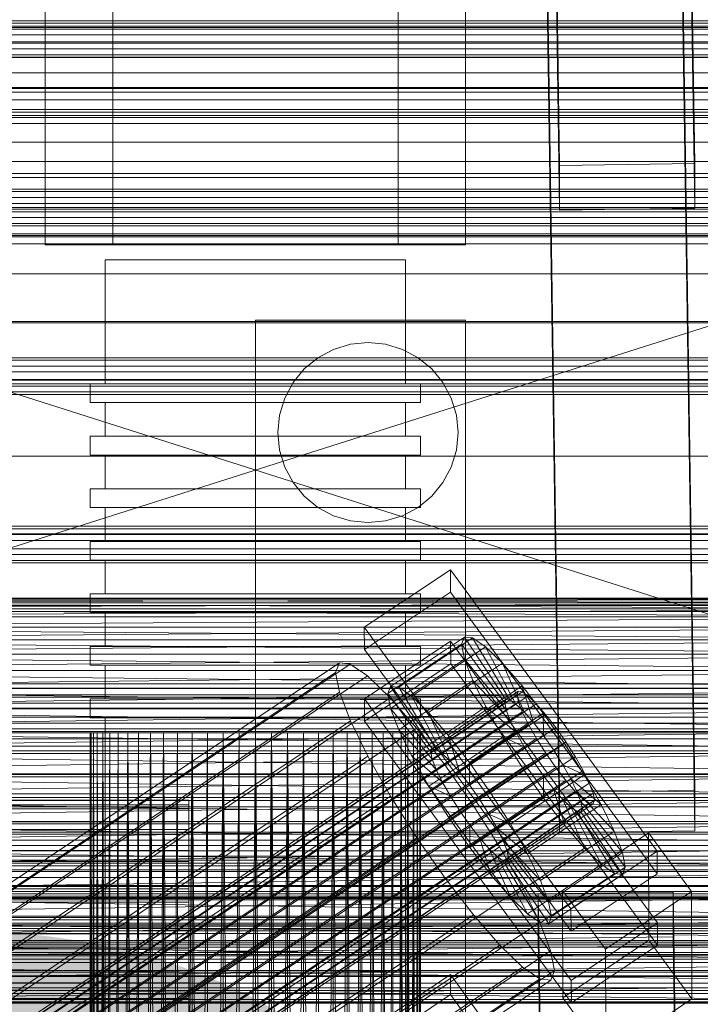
# Model space of a CAD drawing. Header units: millimetres. Extents: x -4738 to 65662, y -68080 to 6847.
# Tile 297 of 656: x 289 to 379, y -33856 to -33725. Entities that reach past the tile are written whole.
import ezdxf

# ---------------------------------------------------------------- set-up
doc = ezdxf.new("R2010")
doc.units = ezdxf.units.MM
for name, color, linetype, lineweight in [('COTAS_O', 1, 'Continuous', 0), ('COTAS_P', 1, 'Continuous', 0), ('frontal_briquetadora', 7, 'Continuous', 0), ('frontal_C01', 7, 'Continuous', 0), ('frontal_C02', 7, 'Continuous', 0), ('frontal_C03', 7, 'Continuous', 0), ('frontal_mezcladora', 7, 'Continuous', 0), ('frontal_secador', 7, 'Continuous', 0)]:
    doc.layers.add(name, color=color, linetype=linetype, lineweight=lineweight)
doc.dimstyles.new('R19_100', dxfattribs={"dimtxt": 250, "dimasz": 150, "dimexe": 150, "dimexo": 80, "dimgap": 100, "dimtad": 1, "dimtih": 1, "dimtoh": 1, "dimdsep": 46, "dimcen": 0.09, "dimadec": 0, "dimazin": 0, "dimtfac": 1, "dimtdec": 4, "dimtofl": 0, "dimtmove": 0, "dimatfit": 3, "dimfxl": 1, "dimtolj": 1, "dimtzin": 0, "dimarcsym": 0})

# ---------------------------------------------------------------- blocks, each defined once
blk = doc.blocks.new('DIM_R31_48')
at = {"layer": 'COTAS_O'}
for p, q in [((-1725, -33700), (-1575, -33655)), ((1725, -33700), (1575, -33655)), ((-1725, -34400), (-1725, -33700)), ((-1725, -33700), (1725, -33700)), ((-1725, -33700), (-1575, -33745)), ((1725, -33700), (1575, -33745)), ((1725, -34400), (1725, -33700))]:
    blk.add_line(p, q, dxfattribs=at)
blk.add_text('3450 O', height=250, dxfattribs=at).set_placement((0, -33600))
blk = doc.blocks.new('DIM_R31_49')
at = {"layer": 'COTAS_P'}
for p, q in [((-150, -32300), (550, -32300)), ((550, -32300), (505, -32450)), ((550, -34900), (550, -32300)), ((550, -32300), (595, -32450)), ((550, -34900), (505, -34750)), ((550, -34900), (595, -34750)), ((-150, -34900), (550, -34900))]:
    blk.add_line(p, q, dxfattribs=at)
blk.add_text('2600 P', height=250, rotation=90, dxfattribs=at).set_placement((450, -33600))
blk = doc.blocks.new('DIM_R31_52')
at = {"layer": 'COTAS_O'}
for p, q in [((-650, -34200), (-500, -34155)), ((650, -34200), (500, -34155)), ((-650, -34900), (-650, -34200)), ((-650, -34200), (650, -34200)), ((-650, -34200), (-500, -34245)), ((650, -34200), (500, -34245)), ((650, -34900), (650, -34200))]:
    blk.add_line(p, q, dxfattribs=at)
blk.add_text('1300 O', height=250, dxfattribs=at).set_placement((0, -34100))

msp = doc.modelspace()

# ---------------------------------------------------------------- linework, layer by layer
at = {"layer": 'frontal_briquetadora'}
for p, q in [((292, -33700), (292, -33755)), ((301, -33700), (301, -33755)), ((339, -33700), (339, -33755)), ((348, -33700), (348, -33755)), ((430, -33820), (210, -33750)), ((210, -33750), (430, -33750)), ((430, -33750), (210, -33820)), ((348, -33755), (292, -33755)), ((339, -33755), (301, -33755)), ((301.981, -33757), (300, -33757)), ((300, -33757), (300, -33773.5)), ((307.53, -33757), (301.981, -33757)), ((315.55, -33757), (307.53, -33757)), ((324.45, -33757), (315.55, -33757)), ((332.47, -33757), (324.45, -33757)), ((338.019, -33757), (332.47, -33757)), ((340, -33757), (338.019, -33757)), ((340, -33757), (340, -33773.5)), ((300.179, -33773.5), (298, -33773.5)), ((298, -33773.5), (298, -33776)), ((301.981, -33773.5), (300, -33773.5)), ((306.283, -33773.5), (300.179, -33773.5)), ((307.53, -33773.5), (301.981, -33773.5)), ((315.105, -33773.5), (306.283, -33773.5)), ((315.55, -33773.5), (307.53, -33773.5)), ((324.895, -33773.5), (315.105, -33773.5)), ((324.45, -33773.5), (315.55, -33773.5)), ((332.47, -33773.5), (324.45, -33773.5)), ((333.717, -33773.5), (324.895, -33773.5)), ((338.019, -33773.5), (332.47, -33773.5)), ((339.821, -33773.5), (333.717, -33773.5)), ((340, -33773.5), (338.019, -33773.5)), ((342, -33773.5), (339.821, -33773.5)), ((342, -33773.5), (342, -33776)), ((300.179, -33776), (298, -33776)), ((301.981, -33776), (300, -33776)), ((300, -33776), (300, -33780.5)), ((306.283, -33776), (300.179, -33776)), ((307.53, -33776), (301.981, -33776)), ((315.105, -33776), (306.283, -33776)), ((315.55, -33776), (307.53, -33776)), ((324.895, -33776), (315.105, -33776)), ((324.45, -33776), (315.55, -33776)), ((332.47, -33776), (324.45, -33776)), ((333.717, -33776), (324.895, -33776)), ((338.019, -33776), (332.47, -33776)), ((339.821, -33776), (333.717, -33776)), ((340, -33776), (338.019, -33776)), ((342, -33776), (339.821, -33776)), ((340, -33776), (340, -33780.5)), ((300.179, -33780.5), (298, -33780.5)), ((298, -33780.5), (298, -33783)), ((301.981, -33780.5), (300, -33780.5)), ((306.283, -33780.5), (300.179, -33780.5)), ((307.53, -33780.5), (301.981, -33780.5)), ((315.105, -33780.5), (306.283, -33780.5)), ((315.55, -33780.5), (307.53, -33780.5)), ((324.895, -33780.5), (315.105, -33780.5)), ((324.45, -33780.5), (315.55, -33780.5)), ((332.47, -33780.5), (324.45, -33780.5)), ((333.717, -33780.5), (324.895, -33780.5)), ((338.019, -33780.5), (332.47, -33780.5)), ((339.821, -33780.5), (333.717, -33780.5)), ((340, -33780.5), (338.019, -33780.5)), ((342, -33780.5), (339.821, -33780.5)), ((342, -33780.5), (342, -33783)), ((300.179, -33783), (298, -33783)), ((301.981, -33783), (300, -33783)), ((300, -33783), (300, -33787.5)), ((306.283, -33783), (300.179, -33783)), ((307.53, -33783), (301.981, -33783)), ((315.105, -33783), (306.283, -33783)), ((315.55, -33783), (307.53, -33783)), ((324.895, -33783), (315.105, -33783)), ((324.45, -33783), (315.55, -33783)), ((332.47, -33783), (324.45, -33783)), ((333.717, -33783), (324.895, -33783)), ((338.019, -33783), (332.47, -33783)), ((339.821, -33783), (333.717, -33783)), ((340, -33783), (338.019, -33783)), ((342, -33783), (339.821, -33783)), ((340, -33783), (340, -33787.5)), ((300.179, -33787.5), (298, -33787.5)), ((298, -33787.5), (298, -33790)), ((301.981, -33787.5), (300, -33787.5)), ((306.283, -33787.5), (300.179, -33787.5)), ((307.53, -33787.5), (301.981, -33787.5)), ((315.105, -33787.5), (306.283, -33787.5)), ((315.55, -33787.5), (307.53, -33787.5)), ((324.895, -33787.5), (315.105, -33787.5)), ((324.45, -33787.5), (315.55, -33787.5)), ((332.47, -33787.5), (324.45, -33787.5)), ((333.717, -33787.5), (324.895, -33787.5)), ((338.019, -33787.5), (332.47, -33787.5)), ((339.821, -33787.5), (333.717, -33787.5)), ((340, -33787.5), (338.019, -33787.5)), ((342, -33787.5), (339.821, -33787.5)), ((342, -33787.5), (342, -33790)), ((300.179, -33790), (298, -33790)), ((301.981, -33790), (300, -33790)), ((300, -33790), (300, -33794.5)), ((306.283, -33790), (300.179, -33790)), ((307.53, -33790), (301.981, -33790)), ((315.105, -33790), (306.283, -33790)), ((315.55, -33790), (307.53, -33790)), ((324.895, -33790), (315.105, -33790)), ((324.45, -33790), (315.55, -33790)), ((332.47, -33790), (324.45, -33790)), ((333.717, -33790), (324.895, -33790)), ((338.019, -33790), (332.47, -33790)), ((339.821, -33790), (333.717, -33790)), ((340, -33790), (338.019, -33790)), ((342, -33790), (339.821, -33790)), ((340, -33790), (340, -33794.5)), ((300.179, -33794.5), (298, -33794.5)), ((298, -33794.5), (298, -33797)), ((301.981, -33794.5), (300, -33794.5)), ((306.283, -33794.5), (300.179, -33794.5)), ((307.53, -33794.5), (301.981, -33794.5)), ((315.105, -33794.5), (306.283, -33794.5)), ((315.55, -33794.5), (307.53, -33794.5)), ((324.895, -33794.5), (315.105, -33794.5)), ((324.45, -33794.5), (315.55, -33794.5)), ((332.47, -33794.5), (324.45, -33794.5)), ((333.717, -33794.5), (324.895, -33794.5)), ((338.019, -33794.5), (332.47, -33794.5)), ((339.821, -33794.5), (333.717, -33794.5)), ((340, -33794.5), (338.019, -33794.5)), ((342, -33794.5), (339.821, -33794.5)), ((342, -33794.5), (342, -33797)), ((300.179, -33797), (298, -33797)), ((301.981, -33797), (300, -33797)), ((300, -33797), (300, -33801.5)), ((306.283, -33797), (300.179, -33797)), ((307.53, -33797), (301.981, -33797)), ((315.105, -33797), (306.283, -33797)), ((315.55, -33797), (307.53, -33797)), ((324.895, -33797), (315.105, -33797)), ((324.45, -33797), (315.55, -33797)), ((332.47, -33797), (324.45, -33797)), ((333.717, -33797), (324.895, -33797)), ((338.019, -33797), (332.47, -33797)), ((339.821, -33797), (333.717, -33797)), ((340, -33797), (338.019, -33797)), ((342, -33797), (339.821, -33797)), ((340, -33797), (340, -33801.5)), ((300.179, -33801.5), (298, -33801.5)), ((298, -33801.5), (298, -33804)), ((301.981, -33801.5), (300, -33801.5)), ((306.283, -33801.5), (300.179, -33801.5)), ((307.53, -33801.5), (301.981, -33801.5)), ((315.105, -33801.5), (306.283, -33801.5)), ((315.55, -33801.5), (307.53, -33801.5)), ((324.895, -33801.5), (315.105, -33801.5)), ((324.45, -33801.5), (315.55, -33801.5)), ((332.47, -33801.5), (324.45, -33801.5)), ((333.717, -33801.5), (324.895, -33801.5)), ((338.019, -33801.5), (332.47, -33801.5)), ((339.821, -33801.5), (333.717, -33801.5)), ((340, -33801.5), (338.019, -33801.5)), ((342, -33801.5), (339.821, -33801.5)), ((342, -33801.5), (342, -33804)), ((430, -33802.05), (210, -33802.209)), ((430, -33802.05), (210, -33802.05)), ((430, -33802.209), (210, -33802.05)), ((430, -33802.209), (210, -33802.684)), ((430, -33802.209), (210, -33802.209)), ((430, -33802.684), (210, -33802.209)), ((430, -33802.684), (210, -33803.471)), ((430, -33802.684), (210, -33802.684)), ((430, -33803.471), (210, -33802.684)), ((480, -33803.052), (200, -33803.052)), ((430, -33803.471), (210, -33804.562)), ((430, -33803.471), (210, -33803.471)), ((430, -33804.562), (210, -33803.471)), ((300.179, -33804), (298, -33804)), ((301.981, -33804), (300, -33804)), ((300, -33804), (300, -33808.5)), ((306.283, -33804), (300.179, -33804)), ((307.53, -33804), (301.981, -33804)), ((315.105, -33804), (306.283, -33804)), ((315.55, -33804), (307.53, -33804)), ((324.895, -33804), (315.105, -33804)), ((324.45, -33804), (315.55, -33804)), ((332.47, -33804), (324.45, -33804)), ((333.717, -33804), (324.895, -33804)), ((338.019, -33804), (332.47, -33804)), ((339.821, -33804), (333.717, -33804)), ((340, -33804), (338.019, -33804)), ((342, -33804), (339.821, -33804)), ((340, -33804), (340, -33808.5)), ((430, -33804.562), (210, -33805.946)), ((430, -33804.562), (210, -33804.562)), ((430, -33805.946), (210, -33807.611)), ((430, -33805.946), (210, -33805.946)), ((430, -33807.611), (210, -33805.946)), ((430, -33807.611), (210, -33809.54)), ((430, -33807.611), (210, -33807.611)), ((210, -33807.611), (430, -33809.54)), ((430, -33809.54), (210, -33811.715)), ((430, -33809.54), (210, -33809.54)), ((210, -33809.54), (430, -33811.715)), ((300.179, -33808.5), (298, -33808.5)), ((298, -33808.5), (298, -33811)), ((301.981, -33808.5), (300, -33808.5)), ((306.283, -33808.5), (300.179, -33808.5)), ((307.53, -33808.5), (301.981, -33808.5)), ((315.105, -33808.5), (306.283, -33808.5)), ((315.55, -33808.5), (307.53, -33808.5)), ((324.895, -33808.5), (315.105, -33808.5)), ((324.45, -33808.5), (315.55, -33808.5)), ((332.47, -33808.5), (324.45, -33808.5)), ((333.717, -33808.5), (324.895, -33808.5)), ((338.019, -33808.5), (332.47, -33808.5)), ((339.821, -33808.5), (333.717, -33808.5)), ((340, -33808.5), (338.019, -33808.5)), ((342, -33808.5), (339.821, -33808.5)), ((342, -33808.5), (342, -33811)), ((430, -33811.715), (210, -33811.715)), ((210, -33814.115), (430, -33811.715)), ((210, -33811.715), (430, -33814.115)), ((300.179, -33811), (298, -33811)), ((301.981, -33811), (300, -33811)), ((300, -33811), (300, -33815.5)), ((306.283, -33811), (300.179, -33811)), ((307.53, -33811), (301.981, -33811)), ((315.105, -33811), (306.283, -33811)), ((315.55, -33811), (307.53, -33811)), ((324.895, -33811), (315.105, -33811)), ((324.45, -33811), (315.55, -33811)), ((332.47, -33811), (324.45, -33811)), ((333.717, -33811), (324.895, -33811)), ((338.019, -33811), (332.47, -33811)), ((339.821, -33811), (333.717, -33811)), ((340, -33811), (338.019, -33811)), ((342, -33811), (339.821, -33811)), ((340, -33811), (340, -33815.5)), ((430, -33814.115), (210, -33814.115)), ((210, -33816.716), (430, -33814.115)), ((210, -33814.115), (430, -33816.716)), ((300.179, -33815.5), (298, -33815.5)), ((298, -33815.5), (298, -33818)), ((301.981, -33815.5), (300, -33815.5)), ((306.283, -33815.5), (300.179, -33815.5)), ((307.53, -33815.5), (301.981, -33815.5)), ((315.105, -33815.5), (306.283, -33815.5)), ((315.55, -33815.5), (307.53, -33815.5)), ((324.895, -33815.5), (315.105, -33815.5)), ((324.45, -33815.5), (315.55, -33815.5)), ((332.47, -33815.5), (324.45, -33815.5)), ((333.717, -33815.5), (324.895, -33815.5)), ((338.019, -33815.5), (332.47, -33815.5)), ((339.821, -33815.5), (333.717, -33815.5)), ((340, -33815.5), (338.019, -33815.5)), ((342, -33815.5), (339.821, -33815.5)), ((342, -33815.5), (342, -33818)), ((430, -33816.716), (210, -33816.716)), ((210, -33819.494), (430, -33816.716)), ((210, -33816.716), (430, -33819.494)), ((300.179, -33818), (298, -33818)), ((301.981, -33818), (300, -33818)), ((300, -33818), (300, -33990)), ((306.283, -33818), (300.179, -33818)), ((307.53, -33818), (301.981, -33818)), ((315.105, -33818), (306.283, -33818)), ((315.55, -33818), (307.53, -33818)), ((324.895, -33818), (315.105, -33818)), ((324.45, -33818), (315.55, -33818)), ((332.47, -33818), (324.45, -33818)), ((333.717, -33818), (324.895, -33818)), ((338.019, -33818), (332.47, -33818)), ((339.821, -33818), (333.717, -33818)), ((340, -33818), (338.019, -33818)), ((342, -33818), (339.821, -33818)), ((340, -33818), (340, -33990)), ((430, -33819.494), (210, -33819.494)), ((210, -33822.421), (430, -33819.494)), ((210, -33819.494), (430, -33822.421)), ((430, -33820), (210, -33820)), ((304.444, -33820), (210, -33820)), ((210, -33820), (306.043, -33820)), ((302.994, -33820), (210, -33820)), ((301.708, -33820), (210, -33820)), ((210, -33820), (307.777, -33820)), ((300.598, -33820), (210, -33820)), ((210, -33820), (309.629, -33820)), ((299.675, -33820), (210, -33820)), ((210, -33820), (311.581, -33820)), ((298.947, -33820), (210, -33820)), ((210, -33820), (313.614, -33820)), ((210, -33820), (315.708, -33820)), ((298.423, -33820), (210, -33820)), ((210, -33820), (317.844, -33820)), ((320, -33820), (210, -33820)), ((298.106, -33820), (210, -33820)), ((298, -33820), (210, -33820)), ((298.106, -33820), (298, -34060)), ((298, -33820), (298, -34060)), ((298.106, -33820), (298, -33820)), ((298, -33820), (298.106, -34060)), ((298.423, -33820), (298.106, -34060)), ((298.106, -33820), (298.106, -34060)), ((298.423, -33820), (298.106, -33820)), ((298.106, -33820), (298.423, -34060)), ((298.947, -33820), (298.423, -34060)), ((298.423, -33820), (298.423, -34060)), ((298.947, -33820), (298.423, -33820)), ((298.423, -33820), (298.947, -34060)), ((299.675, -33820), (298.947, -34060)), ((298.947, -33820), (298.947, -34060)), ((299.675, -33820), (298.947, -33820)), ((298.947, -33820), (299.675, -34060)), ((300.598, -33820), (299.675, -34060)), ((299.675, -33820), (299.675, -34060)), ((300.598, -33820), (299.675, -33820)), ((299.675, -33820), (300.598, -34060)), ((301.708, -33820), (300.598, -34060)), ((300.598, -33820), (300.598, -34060)), ((301.708, -33820), (300.598, -33820)), ((302.994, -33820), (301.708, -34060)), ((301.708, -33820), (301.708, -34060)), ((302.994, -33820), (301.708, -33820)), ((304.444, -33820), (302.994, -34060)), ((302.994, -33820), (302.994, -34060)), ((304.444, -33820), (302.994, -33820)), ((302.994, -33820), (304.444, -34060)), ((306.043, -33820), (304.444, -34060)), ((304.444, -33820), (304.444, -34060)), ((306.043, -33820), (304.444, -33820)), ((307.777, -33820), (306.043, -34060)), ((306.043, -34060), (306.043, -33820)), ((307.777, -33820), (306.043, -33820)), ((306.043, -33820), (307.777, -34060)), ((309.629, -33820), (307.777, -34060)), ((307.777, -34060), (307.777, -33820)), ((309.629, -33820), (307.777, -33820)), ((307.777, -33820), (309.629, -34060)), ((311.581, -33820), (309.629, -34060)), ((309.629, -34060), (309.629, -33820)), ((311.581, -33820), (309.629, -33820)), ((313.614, -33820), (311.581, -34060)), ((311.581, -34060), (311.581, -33820)), ((313.614, -33820), (311.581, -33820)), ((311.581, -33820), (313.614, -34060)), ((315.708, -33820), (313.614, -34060)), ((313.614, -34060), (313.614, -33820)), ((315.708, -33820), (313.614, -33820)), ((317.844, -33820), (315.708, -34060)), ((315.708, -34060), (315.708, -33820)), ((317.844, -33820), (315.708, -33820)), ((315.708, -33820), (317.844, -34060)), ((320, -33820), (317.844, -34060)), ((317.844, -34060), (317.844, -33820)), ((320, -33820), (317.844, -33820)), ((320, -34060), (320, -33820)), ((430, -33820), (320, -33820)), ((322.156, -33820), (320, -33820)), ((322.156, -33820), (320, -34060)), ((322.156, -34060), (320, -33820)), ((430, -33820), (322.156, -33820)), ((324.292, -33820), (322.156, -33820)), ((322.156, -33820), (322.156, -34060)), ((322.156, -34060), (324.292, -33820)), ((324.292, -34060), (322.156, -33820)), ((430, -33820), (324.292, -33820)), ((326.386, -33820), (324.292, -33820)), ((324.292, -33820), (324.292, -34060)), ((324.292, -34060), (326.386, -33820)), ((326.386, -34060), (324.292, -33820)), ((430, -33820), (326.386, -33820)), ((328.419, -33820), (326.386, -33820)), ((326.386, -33820), (326.386, -34060)), ((326.386, -34060), (328.419, -33820)), ((328.419, -34060), (326.386, -33820)), ((430, -33820), (328.419, -33820)), ((330.371, -33820), (328.419, -33820)), ((328.419, -33820), (328.419, -34060)), ((328.419, -34060), (330.371, -33820)), ((430, -33820), (330.371, -33820)), ((332.223, -33820), (330.371, -33820)), ((330.371, -33820), (330.371, -34060)), ((330.371, -34060), (332.223, -33820)), ((332.223, -34060), (330.371, -33820)), ((430, -33820), (332.223, -33820)), ((333.957, -33820), (332.223, -33820)), ((332.223, -33820), (332.223, -34060)), ((332.223, -34060), (333.957, -33820)), ((333.957, -34060), (332.223, -33820)), ((430, -33820), (333.957, -33820)), ((335.556, -33820), (333.957, -33820)), ((333.957, -33820), (333.957, -34060)), ((333.957, -34060), (335.556, -33820)), ((335.556, -34060), (333.957, -33820)), ((430, -33820), (335.556, -33820)), ((337.006, -33820), (335.556, -33820)), ((335.556, -33820), (335.556, -34060)), ((337.006, -33820), (335.556, -34060)), ((337.006, -34060), (335.556, -33820)), ((430, -33820), (337.006, -33820)), ((338.292, -33820), (337.006, -33820)), ((337.006, -33820), (337.006, -34060)), ((338.292, -33820), (337.006, -34060)), ((338.292, -34060), (337.006, -33820)), ((430, -33820), (338.292, -33820)), ((339.402, -33820), (338.292, -33820)), ((338.292, -33820), (338.292, -34060)), ((339.402, -33820), (338.292, -34060)), ((430, -33820), (339.402, -33820)), ((340.325, -33820), (339.402, -33820)), ((339.402, -33820), (339.402, -34060)), ((340.325, -33820), (339.402, -34060)), ((340.325, -34060), (339.402, -33820)), ((430, -33820), (340.325, -33820)), ((341.053, -33820), (340.325, -33820)), ((340.325, -33820), (340.325, -34060)), ((341.053, -33820), (340.325, -34060)), ((340.325, -33820), (341.053, -34060)), ((430, -33820), (341.053, -33820)), ((341.053, -33820), (341.577, -33820)), ((341.053, -33820), (341.053, -34060)), ((341.577, -33820), (341.053, -34060)), ((341.053, -33820), (341.577, -34060)), ((341.577, -33820), (430, -33820)), ((341.577, -33820), (341.894, -33820)), ((341.577, -33820), (341.577, -34060)), ((341.894, -33820), (341.577, -34060)), ((341.577, -33820), (341.894, -34060)), ((341.894, -33820), (430, -33820)), ((341.894, -33820), (342, -33820)), ((341.894, -33820), (341.894, -34060)), ((342, -33820), (341.894, -34060)), ((342, -33820), (430, -33820)), ((342, -33820), (342, -34060)), ((480, -33820.797), (200, -33820.797)), ((430, -33822.421), (210, -33822.421)), ((210, -33825.47), (430, -33822.421)), ((210, -33822.421), (430, -33825.47)), ((430, -33825.47), (210, -33825.47)), ((210, -33828.612), (430, -33825.47)), ((210, -33825.47), (430, -33828.612)), ((430, -33828.612), (210, -33828.612)), ((210, -33831.815), (430, -33828.612)), ((210, -33828.612), (430, -33831.815)), ((430, -33831.815), (210, -33835.05)), ((430, -33831.815), (210, -33831.815)), ((210, -33831.815), (430, -33835.05)), ((430, -33835.05), (210, -33838.284)), ((210, -33835.05), (430, -33835.05)), ((430, -33838.284), (210, -33835.05)), ((430, -33838.284), (210, -33841.488)), ((210, -33838.284), (430, -33838.284)), ((430, -33841.488), (210, -33844.629)), ((210, -33841.488), (430, -33841.488)), ((430, -33844.629), (210, -33841.488)), ((430, -33844.629), (210, -33847.678)), ((210, -33844.629), (430, -33844.629)), ((430, -33847.678), (210, -33844.629)), ((430, -33847.678), (210, -33850.606)), ((210, -33847.678), (430, -33847.678)), ((430, -33850.606), (210, -33847.678)), ((480, -33849.302), (200, -33849.302)), ((430, -33850.606), (210, -33853.384)), ((210, -33850.606), (430, -33850.606)), ((430, -33853.384), (210, -33850.606)), ((430, -33853.384), (210, -33855.985)), ((210, -33853.384), (430, -33853.384)), ((430, -33855.985), (210, -33853.384)), ((210, -33855.985), (430, -33855.985))]:
    msp.add_line(p, q, dxfattribs=at)
at = {"layer": 'frontal_C01'}
for p, q in [((360.514, -33827.941), (357.646, -33632.83)), ((375.644, -33632.585), (378.512, -33827.696)), ((360.514, -33833.334), (357.646, -33638.223)), ((378.512, -33833.088), (375.644, -33637.978)), ((-450, -33734.629), (450, -33734.629)), ((-425, -33822.766), (425, -33822.766)), ((378.512, -33827.696), (360.514, -33827.941)), ((378.512, -33833.088), (378.512, -33827.696)), ((360.514, -33827.941), (360.514, -33833.334)), ((360.514, -33833.334), (378.512, -33833.088)), ((425, -33834.322), (-425, -33834.322)), ((425, -33836.463), (-425, -33836.463)), ((-425, -33848.019), (425, -33848.019)), ((334.501, -33859.946), (345.969, -33852.21)), ((345.969, -33852.21), (345.981, -33854.906)), ((345.969, -33852.21), (373.501, -33890.064)), ((345.981, -33854.906), (334.513, -33862.643)), ((373.513, -33892.761), (345.981, -33854.906))]:
    msp.add_line(p, q, dxfattribs=at)
at = {"layer": 'frontal_C02'}
for p, q in [((360.514, -33744.387), (357.646, -33550.982)), ((375.644, -33550.738), (378.512, -33744.143)), ((360.514, -33750.348), (357.646, -33556.943)), ((378.512, -33750.105), (375.644, -33556.7)), ((-425, -33738.79), (425, -33738.79)), ((378.512, -33744.143), (360.514, -33744.387)), ((360.514, -33744.387), (360.514, -33750.348)), ((378.512, -33750.105), (378.512, -33744.143)), ((425, -33750.245), (-425, -33750.245)), ((360.514, -33750.348), (378.512, -33750.105)), ((425, -33753.931), (-425, -33753.931)), ((-425, -33765.386), (425, -33765.386)), ((334.501, -33805.952), (345.969, -33798.283)), ((345.969, -33798.283), (345.981, -33801.263)), ((345.969, -33798.283), (373.501, -33835.805)), ((345.981, -33801.263), (334.513, -33808.932)), ((373.513, -33838.786), (345.981, -33801.263)), ((334.513, -33808.932), (334.501, -33805.952)), ((362.033, -33843.474), (334.501, -33805.952)), ((334.539, -33815.489), (346.008, -33807.82)), ((337.64, -33814.79), (347.47, -33808.216)), ((338.005, -33813.83), (347.835, -33807.257)), ((339.088, -33813.948), (348.918, -33807.375)), ((346.008, -33807.82), (346.02, -33810.801)), ((346.008, -33807.82), (373.539, -33845.343)), ((347.835, -33807.257), (347.47, -33808.216)), ((347.47, -33808.216), (353.205, -33816.033)), ((347.47, -33808.216), (347.847, -33810.188)), ((348.918, -33807.375), (347.835, -33807.257)), ((347.835, -33807.257), (353.378, -33815.579)), ((350.645, -33808.562), (348.918, -33807.375)), ((348.918, -33807.375), (353.892, -33815.635)), ((334.513, -33808.932), (362.045, -33846.455)), ((340.816, -33815.136), (350.645, -33808.562)), ((352.899, -33810.738), (350.645, -33808.562)), ((350.645, -33808.562), (354.71, -33816.197)), ((146.872, -33933.95), (331.181, -33810.695)), ((148.32, -33934.108), (332.629, -33810.853)), ((331.181, -33810.695), (330.692, -33811.978)), ((332.629, -33810.853), (331.181, -33810.695)), ((334.938, -33812.44), (332.629, -33810.853)), ((346.02, -33810.801), (334.551, -33818.47)), ((338.017, -33816.762), (347.847, -33810.188)), ((343.069, -33817.312), (352.899, -33810.738)), ((373.551, -33848.323), (346.02, -33810.801)), ((347.847, -33810.188), (353.384, -33816.967)), ((347.847, -33810.188), (348.941, -33813.038)), ((355.525, -33813.755), (352.899, -33810.738)), ((352.899, -33810.738), (355.777, -33817.228)), ((146.383, -33935.233), (330.692, -33811.978)), ((330.692, -33811.978), (331.197, -33814.614)), ((150.629, -33935.695), (334.938, -33812.44)), ((337.95, -33815.35), (334.938, -33812.44)), ((339.111, -33819.611), (348.941, -33813.038)), ((348.941, -33813.038), (353.902, -33818.317)), ((348.941, -33813.038), (350.678, -33816.571)), ((141.218, -33957.459), (355.017, -33814.483)), ((141.731, -33957.515), (355.53, -33814.539)), ((146.887, -33937.869), (331.197, -33814.614)), ((331.197, -33814.614), (332.659, -33818.423)), ((337.64, -33814.79), (338.005, -33813.83)), ((343.376, -33822.607), (337.64, -33814.79)), ((338.017, -33816.762), (337.64, -33814.79)), ((343.549, -33822.152), (338.005, -33813.83)), ((338.005, -33813.83), (339.088, -33813.948)), ((344.062, -33822.208), (339.088, -33813.948)), ((339.088, -33813.948), (340.816, -33815.136)), ((345.695, -33820.328), (355.525, -33813.755)), ((355.017, -33814.483), (354.844, -33814.938)), ((355.53, -33814.539), (355.017, -33814.483)), ((358.345, -33817.406), (355.525, -33813.755)), ((355.525, -33813.755), (357.021, -33818.657)), ((356.348, -33815.102), (355.53, -33814.539)), ((141.045, -33957.913), (354.844, -33814.938)), ((141.224, -33958.847), (355.022, -33815.872)), ((142.549, -33958.077), (356.348, -33815.102)), ((153.641, -33938.604), (337.95, -33815.35)), ((334.551, -33818.47), (334.539, -33815.489)), ((362.071, -33853.012), (334.539, -33815.489)), ((341.461, -33819.382), (337.95, -33815.35)), ((344.88, -33822.771), (340.816, -33815.136)), ((340.816, -33815.136), (343.069, -33817.312)), ((353.205, -33816.033), (343.376, -33822.607)), ((353.378, -33815.579), (343.549, -33822.152)), ((353.892, -33815.635), (344.062, -33822.208)), ((353.205, -33816.033), (353.378, -33815.579)), ((353.384, -33816.967), (353.205, -33816.033)), ((353.378, -33815.579), (353.892, -33815.635)), ((353.892, -33815.635), (354.71, -33816.197)), ((354.844, -33814.938), (355.022, -33815.872)), ((355.022, -33815.872), (355.541, -33817.222)), ((357.415, -33816.133), (356.348, -33815.102)), ((141.742, -33960.197), (355.541, -33817.222)), ((143.617, -33959.108), (357.415, -33816.133)), ((343.554, -33823.541), (338.017, -33816.762)), ((339.111, -33819.611), (338.017, -33816.762)), ((340.848, -33823.144), (350.678, -33816.571)), ((345.947, -33823.802), (343.069, -33817.312)), ((343.069, -33817.312), (345.695, -33820.328)), ((353.384, -33816.967), (343.554, -33823.541)), ((354.71, -33816.197), (344.88, -33822.771)), ((355.777, -33817.228), (345.947, -33823.802)), ((358.345, -33817.406), (348.515, -33823.98)), ((350.678, -33816.571), (354.725, -33819.991)), ((350.678, -33816.571), (352.938, -33820.547)), ((353.902, -33818.317), (353.384, -33816.967)), ((354.71, -33816.197), (355.777, -33817.228)), ((355.541, -33817.222), (356.363, -33818.895)), ((355.777, -33817.228), (357.021, -33818.657)), ((358.659, -33817.561), (357.415, -33816.133)), ((358.357, -33820.386), (358.345, -33817.406)), ((361.166, -33821.443), (358.345, -33817.406)), ((144.861, -33960.537), (358.659, -33817.561)), ((148.35, -33941.678), (332.659, -33818.423)), ((332.659, -33818.423), (334.981, -33823.147)), ((334.551, -33818.47), (362.083, -33855.992)), ((353.902, -33818.317), (344.073, -33824.891)), ((357.021, -33818.657), (347.191, -33825.231)), ((354.725, -33819.991), (353.902, -33818.317)), ((357.021, -33818.657), (358.357, -33820.386)), ((359.995, -33819.291), (358.659, -33817.561)), ((142.565, -33961.871), (356.363, -33818.895)), ((359.995, -33819.291), (146.196, -33962.266)), ((157.152, -33942.637), (341.461, -33819.382)), ((344.073, -33824.891), (339.111, -33819.611)), ((340.848, -33823.144), (339.111, -33819.611)), ((345.231, -33824.263), (341.461, -33819.382)), ((354.725, -33819.991), (344.895, -33826.564)), ((355.796, -33821.874), (354.725, -33819.991)), ((356.363, -33818.895), (357.434, -33820.779)), ((361.332, -33821.203), (359.995, -33819.291)), ((143.635, -33963.754), (357.434, -33820.779)), ((147.533, -33964.178), (361.332, -33821.203)), ((343.108, -33827.12), (352.938, -33820.547)), ((347.191, -33825.231), (345.695, -33820.328)), ((345.695, -33820.328), (348.515, -33823.98)), ((348.527, -33826.96), (358.357, -33820.386)), ((352.938, -33820.547), (355.796, -33821.874)), ((352.938, -33820.547), (355.569, -33824.695)), ((357.434, -33820.779), (358.68, -33822.743)), ((358.357, -33820.386), (359.693, -33822.299)), ((362.578, -33823.168), (361.332, -33821.203)), ((343.549, -33822.152), (343.376, -33822.607)), ((343.376, -33822.607), (343.554, -33823.541)), ((344.062, -33822.208), (343.549, -33822.152)), ((344.88, -33822.771), (344.062, -33822.208)), ((355.796, -33821.874), (345.966, -33828.448)), ((359.693, -33822.299), (349.863, -33828.872)), ((351.336, -33828.017), (361.166, -33821.443)), ((357.042, -33823.839), (355.796, -33821.874)), ((361.166, -33821.443), (359.693, -33822.299)), ((359.693, -33822.299), (360.939, -33824.264)), ((363.797, -33825.591), (361.166, -33821.443)), ((144.881, -33965.719), (358.68, -33822.743)), ((148.779, -33966.143), (362.578, -33823.168)), ((150.672, -33946.401), (334.981, -33823.147)), ((334.981, -33823.147), (338.003, -33828.462)), ((344.895, -33826.564), (340.848, -33823.144)), ((343.108, -33827.12), (340.848, -33823.144)), ((343.554, -33823.541), (344.073, -33824.891)), ((345.947, -33823.802), (344.88, -33822.771)), ((347.191, -33825.231), (345.947, -33823.802)), ((357.042, -33823.839), (347.212, -33830.413)), ((348.515, -33823.98), (348.527, -33826.96)), ((348.515, -33823.98), (351.336, -33828.017)), ((355.569, -33824.695), (357.042, -33823.839)), ((358.378, -33825.751), (357.042, -33823.839)), ((358.68, -33822.743), (360.017, -33824.656)), ((363.648, -33825.051), (362.578, -33823.168)), ((146.218, -33967.631), (360.017, -33824.656)), ((149.85, -33968.027), (363.648, -33825.051)), ((345.231, -33824.263), (160.922, -33947.518)), ((344.073, -33824.891), (344.895, -33826.564)), ((349.002, -33829.66), (345.231, -33824.263)), ((345.739, -33831.268), (355.569, -33824.695)), ((348.527, -33826.96), (347.191, -33825.231)), ((360.939, -33824.264), (351.109, -33830.837)), ((355.569, -33824.695), (358.39, -33828.732)), ((360.017, -33824.656), (361.352, -33826.385)), ((363.797, -33825.591), (360.939, -33824.264)), ((360.939, -33824.264), (362.01, -33826.147)), ((364.471, -33826.725), (363.648, -33825.051)), ((147.554, -33969.361), (361.352, -33826.385)), ((344.895, -33826.564), (345.966, -33828.448)), ((358.378, -33825.751), (348.548, -33832.325)), ((362.01, -33826.147), (352.18, -33832.721)), ((353.967, -33832.165), (363.797, -33825.591)), ((358.39, -33828.732), (358.378, -33825.751)), ((359.714, -33827.481), (358.378, -33825.751)), ((361.352, -33826.385), (362.596, -33827.814)), ((366.057, -33829.567), (362.01, -33826.147)), ((362.01, -33826.147), (362.833, -33827.821)), ((366.057, -33829.567), (363.797, -33825.591)), ((148.798, -33970.789), (362.596, -33827.814)), ((150.672, -33969.7), (364.471, -33826.725)), ((345.966, -33828.448), (343.108, -33827.12)), ((345.739, -33831.268), (343.108, -33827.12)), ((349.863, -33828.872), (348.527, -33826.96)), ((359.714, -33827.481), (349.884, -33834.054)), ((362.833, -33827.821), (353.003, -33834.394)), ((361.21, -33832.383), (359.714, -33827.481)), ((360.958, -33828.91), (359.714, -33827.481)), ((362.596, -33827.814), (363.664, -33828.845)), ((367.794, -33833.1), (362.833, -33827.821)), ((362.833, -33827.821), (363.351, -33829.17)), ((364.989, -33828.075), (364.471, -33826.725)), ((-311.15, -33828.995), (311.15, -33828.995)), ((149.865, -33971.82), (363.664, -33828.845)), ((151.191, -33971.05), (364.989, -33828.075)), ((151.369, -33971.984), (365.168, -33829.009)), ((153.694, -33951.717), (338.003, -33828.462)), ((311.15, -33829.591), (311.15, -33828.995)), ((311.15, -33828.995), (311.15, -33830.128)), ((338.003, -33828.462), (341.52, -33834.007)), ((345.966, -33828.448), (347.212, -33830.413)), ((348.56, -33835.305), (358.39, -33828.732)), ((349.863, -33828.872), (351.336, -33828.017)), ((351.109, -33830.837), (349.863, -33828.872)), ((360.958, -33828.91), (351.128, -33835.483)), ((351.336, -33828.017), (353.967, -33832.165)), ((363.351, -33829.17), (353.521, -33835.744)), ((358.39, -33828.732), (361.21, -33832.383)), ((363.836, -33835.4), (360.958, -33828.91)), ((362.025, -33829.941), (360.958, -33828.91)), ((368.888, -33835.95), (363.351, -33829.17)), ((363.351, -33829.17), (363.53, -33830.104)), ((363.664, -33828.845), (364.482, -33829.407)), ((365.168, -33829.009), (364.989, -33828.075)), ((364.995, -33829.463), (365.168, -33829.009)), ((-311.15, -33829.591), (311.15, -33829.591)), ((-311.15, -33830.128), (311.15, -33830.128)), ((150.683, -33972.383), (364.482, -33829.407)), ((151.196, -33972.439), (364.995, -33829.463)), ((164.693, -33952.915), (349.002, -33829.66)), ((311.15, -33831.876), (311.15, -33829.591)), ((311.15, -33830.128), (311.15, -33832.913)), ((347.212, -33830.413), (345.739, -33831.268)), ((347.212, -33830.413), (348.548, -33832.325)), ((352.519, -33835.205), (349.002, -33829.66)), ((362.025, -33829.941), (352.196, -33836.514)), ((362.843, -33830.503), (353.014, -33837.077)), ((363.53, -33830.104), (353.7, -33836.678)), ((356.228, -33836.141), (366.057, -33829.567)), ((366.09, -33837.576), (362.025, -33829.941)), ((362.843, -33830.503), (362.025, -33829.941)), ((367.817, -33838.763), (362.843, -33830.503)), ((363.357, -33830.559), (362.843, -33830.503)), ((363.53, -33830.104), (363.357, -33830.559)), ((369.265, -33837.922), (363.53, -33830.104)), ((364.482, -33829.407), (364.995, -33829.463)), ((367.794, -33833.1), (366.057, -33829.567)), ((348.56, -33835.305), (345.739, -33831.268)), ((352.18, -33832.721), (351.109, -33830.837)), ((351.109, -33830.837), (353.967, -33832.165)), ((363.357, -33830.559), (353.527, -33837.133)), ((368.9, -33838.881), (363.357, -33830.559)), ((-311.15, -33831.876), (311.15, -33831.876)), ((-311.15, -33832.913), (311.15, -33832.913)), ((311.15, -33835.694), (311.15, -33831.876)), ((311.15, -33832.913), (311.15, -33837.161)), ((348.548, -33832.325), (348.56, -33835.305)), ((348.548, -33832.325), (349.884, -33834.054)), ((351.38, -33838.957), (361.21, -33832.383)), ((353.003, -33834.394), (352.18, -33832.721)), ((352.18, -33832.721), (356.228, -33836.141)), ((353.967, -33832.165), (356.228, -33836.141)), ((357.964, -33839.674), (367.794, -33833.1)), ((361.21, -33832.383), (363.836, -33835.4)), ((368.888, -33835.95), (367.794, -33833.1)), ((157.211, -33957.262), (341.52, -33834.007)), ((341.52, -33834.007), (345.291, -33839.404)), ((349.884, -33834.054), (351.38, -33838.957)), ((349.884, -33834.054), (351.128, -33835.483)), ((353.521, -33835.744), (353.003, -33834.394)), ((353.003, -33834.394), (357.964, -33839.674)), ((360.882, -33841.017), (372.35, -33833.347)), ((372.35, -33833.347), (372.408, -33847.654)), ((372.35, -33833.347), (378.086, -33841.165)), ((-311.15, -33835.694), (311.15, -33835.694)), ((168.21, -33958.46), (352.519, -33835.205)), ((311.15, -33840.786), (311.15, -33835.694)), ((351.38, -33838.957), (348.56, -33835.305)), ((351.128, -33835.483), (354.006, -33841.973)), ((351.128, -33835.483), (352.196, -33836.514)), ((355.541, -33840.521), (352.519, -33835.205)), ((353.7, -33836.678), (353.521, -33835.744)), ((353.521, -33835.744), (359.058, -33842.523)), ((354.006, -33841.973), (363.836, -33835.4)), ((363.836, -33835.4), (366.09, -33837.576)), ((352.196, -33836.514), (356.26, -33844.149)), ((352.196, -33836.514), (353.014, -33837.077)), ((353.014, -33837.077), (357.987, -33845.337)), ((353.014, -33837.077), (353.527, -33837.133)), ((353.527, -33837.133), (353.7, -33836.678)), ((353.7, -33836.678), (359.436, -33844.495)), ((356.228, -33836.141), (357.964, -33839.674)), ((359.058, -33842.523), (368.888, -33835.95)), ((373.501, -33835.805), (362.033, -33843.474)), ((369.265, -33837.922), (368.888, -33835.95)), ((373.513, -33838.786), (373.501, -33835.805)), ((-311.15, -33837.161), (311.15, -33837.161)), ((311.15, -33837.161), (311.15, -33842.582)), ((353.527, -33837.133), (359.07, -33845.455)), ((356.26, -33844.149), (366.09, -33837.576)), ((359.436, -33844.495), (369.265, -33837.922)), ((366.09, -33837.576), (367.817, -33838.763)), ((368.9, -33838.881), (369.265, -33837.922)), ((160.982, -33962.659), (345.291, -33839.404)), ((345.291, -33839.404), (349.061, -33844.285)), ((354.006, -33841.973), (351.38, -33838.957)), ((357.964, -33839.674), (359.058, -33842.523)), ((357.987, -33845.337), (367.817, -33838.763)), ((359.07, -33845.455), (368.9, -33838.881)), ((362.045, -33846.455), (373.513, -33838.786)), ((367.817, -33838.763), (368.9, -33838.881)), ((-311.15, -33840.786), (311.15, -33840.786)), ((171.232, -33963.775), (355.541, -33840.521)), ((311.15, -33846.803), (311.15, -33840.786)), ((357.863, -33845.244), (355.541, -33840.521)), ((360.939, -33855.323), (360.882, -33841.017)), ((366.618, -33848.834), (360.882, -33841.017)), ((356.26, -33844.149), (354.006, -33841.973)), ((357.646, -33841.476), (375.644, -33841.233)), ((357.646, -33847.437), (357.646, -33841.476)), ((360.514, -34034.881), (357.646, -33841.476)), ((378.086, -33841.165), (366.618, -33848.834)), ((375.644, -33841.233), (375.644, -33847.194)), ((375.644, -33841.233), (378.512, -34034.638)), ((378.143, -33855.471), (378.086, -33841.165)), ((-311.15, -33842.582), (311.15, -33842.582)), ((311.15, -33842.582), (311.15, -33848.807)), ((359.058, -33842.523), (359.436, -33844.495)), ((362.033, -33843.474), (362.045, -33846.455)), ((164.752, -33967.54), (349.061, -33844.285)), ((349.061, -33844.285), (352.572, -33848.318)), ((357.987, -33845.337), (356.26, -33844.149)), ((359.436, -33844.495), (359.07, -33845.455)), ((-440, -33845.381), (440, -33845.381)), ((-440, -33845.592), (440, -33845.592)), ((-440, -33845.782), (440, -33845.782)), ((173.554, -33968.499), (357.863, -33845.244)), ((359.326, -33849.053), (357.863, -33845.244)), ((359.07, -33845.455), (357.987, -33845.337)), ((373.539, -33845.343), (362.071, -33853.012)), ((373.551, -33848.323), (373.539, -33845.343)), ((-440, -33846.402), (440, -33846.402)), ((-440, -33846.769), (440, -33846.769)), ((311.15, -33846.803), (-311.15, -33846.803)), ((311.15, -33853.336), (311.15, -33846.803)), ((375.644, -33847.194), (357.646, -33847.437)), ((360.514, -34040.842), (357.646, -33847.437)), ((378.512, -34040.599), (375.644, -33847.194)), ((-440, -33847.755), (440, -33847.755)), ((-440, -33848.275), (440, -33848.275)), ((-311.15, -33848.807), (311.15, -33848.807)), ((168.263, -33971.572), (352.572, -33848.318)), ((311.15, -33848.807), (311.15, -33855.411)), ((352.572, -33848.318), (355.584, -33851.227)), ((372.408, -33847.654), (360.939, -33855.323)), ((362.083, -33855.992), (373.551, -33848.323)), ((366.618, -33848.834), (366.675, -33863.14)), ((378.143, -33855.471), (372.408, -33847.654)), ((-440, -33849.559), (440, -33849.559)), ((-440, -33850.196), (440, -33850.196)), ((175.016, -33972.308), (359.326, -33849.053)), ((359.83, -33851.689), (359.326, -33849.053)), ((171.275, -33974.481), (355.584, -33851.227)), ((355.584, -33851.227), (357.893, -33852.814)), ((440, -33851.691), (-440, -33851.691)), ((-440, -33852.401), (440, -33852.401)), ((173.584, -33976.069), (357.893, -33852.814)), ((175.521, -33974.944), (359.83, -33851.689)), ((357.893, -33852.814), (359.341, -33852.972)), ((359.341, -33852.972), (359.83, -33851.689)), ((-440, -33854.006), (440, -33854.006)), ((-311.15, -33853.336), (311.15, -33853.336)), ((175.032, -33976.227), (359.341, -33852.972)), ((311.15, -33859.94), (311.15, -33853.336)), ((362.071, -33853.012), (362.083, -33855.992)), ((-440, -33854.741), (440, -33854.741)), ((-311.15, -33855.411), (311.15, -33855.411)), ((311.15, -33855.411), (311.15, -33861.944)), ((360.939, -33855.323), (366.675, -33863.14)), ((366.675, -33863.14), (378.143, -33855.471))]:
    msp.add_line(p, q, dxfattribs=at)
at = {"layer": 'frontal_C03'}
for p, q in [((1250, -33725.118), (-1250, -33725.118)), ((1250, -33725.435), (-1250, -33725.435)), ((1250, -33726.229), (-1250, -33726.229)), ((-1250, -33726.993), (1250, -33726.993)), ((1250, -33728.116), (-1250, -33728.116)), ((1250, -33728.88), (-1250, -33728.88)), ((1250, -33729.674), (-1250, -33729.674)), ((1250, -33729.99), (-1250, -33729.99)), ((1250, -33747.576), (-1250, -33747.576)), ((1250, -33747.892), (-1250, -33747.892)), ((1250, -33748.686), (-1250, -33748.686)), ((-1250, -33749.451), (1250, -33749.451)), ((1250, -33750.573), (-1250, -33750.573)), ((1250, -33751.338), (-1250, -33751.338)), ((1250, -33752.132), (-1250, -33752.132)), ((1250, -33752.448), (-1250, -33752.448)), ((1250, -33770.033), (-1250, -33770.033)), ((1250, -33770.35), (-1250, -33770.35)), ((1250, -33771.144), (-1250, -33771.144)), ((-1250, -33771.908), (1250, -33771.908)), ((1250, -33773.031), (-1250, -33773.031)), ((1250, -33773.795), (-1250, -33773.795)), ((1250, -33774.589), (-1250, -33774.589)), ((1250, -33774.906), (-1250, -33774.906)), ((1250, -33792.491), (-1250, -33792.491)), ((1250, -33792.808), (-1250, -33792.808)), ((1250, -33793.602), (-1250, -33793.602)), ((-1250, -33794.366), (1250, -33794.366)), ((1250, -33795.489), (-1250, -33795.489)), ((1250, -33796.253), (-1250, -33796.253)), ((1250, -33797.047), (-1250, -33797.047)), ((1250, -33797.363), (-1250, -33797.363)), ((1250, -33814.949), (-1250, -33814.949)), ((1250, -33815.265), (-1250, -33815.265)), ((1250, -33816.059), (-1250, -33816.059)), ((-1250, -33816.823), (1250, -33816.823)), ((1250, -33817.946), (-1250, -33817.946)), ((1250, -33818.71), (-1250, -33818.71)), ((1250, -33819.504), (-1250, -33819.504)), ((1250, -33819.821), (-1250, -33819.821)), ((1250, -33825.584), (-1250, -33825.584)), ((1250, -33825.878), (-1250, -33825.878)), ((1250, -33829.043), (-1250, -33829.043)), ((1250, -33829.881), (-1250, -33829.881)), ((1250, -33835.73), (-1250, -33835.73)), ((1250, -33836.983), (-1250, -33836.983)), ((1250, -33837.406), (-1250, -33837.406)), ((1250, -33837.723), (-1250, -33837.723)), ((1250, -33838.517), (-1250, -33838.517)), ((-1250, -33839.281), (1250, -33839.281)), ((1496, -33840.377), (-1496, -33840.377)), ((1496, -33840.495), (-1496, -33840.495)), ((1250, -33840.404), (-1250, -33840.404)), ((1496, -33841.761), (-1496, -33841.761)), ((1496, -33842.096), (-1496, -33842.096)), ((1250, -33841.168), (-1250, -33841.168)), ((1250, -33841.962), (-1250, -33841.962)), ((1250, -33842.279), (-1250, -33842.279)), ((1496, -33844.435), (-1496, -33844.435)), ((1496, -33844.937), (-1496, -33844.937)), ((-1250, -33844.625), (1250, -33844.625)), ((1250, -33846.104), (-1250, -33846.104)), ((-1496, -33847.994), (1496, -33847.994)), ((1496, -33848.585), (-1496, -33848.585)), ((1496, -33851.894), (-1496, -33851.894)), ((1496, -33852.485), (-1496, -33852.485)), ((1250, -33854.375), (-1250, -33854.375)), ((1496, -33855.542), (-1496, -33855.542)), ((1496, -33856.043), (-1496, -33856.043)), ((1250, -33855.854), (-1250, -33855.854))]:
    msp.add_line(p, q, dxfattribs=at)
at = {"layer": 'frontal_mezcladora'}
for p, q in [((-650, -33730), (650, -33730)), ((-625, -33730), (625, -33730))]:
    msp.add_line(p, q, dxfattribs=at)
at = {"layer": 'frontal_secador'}
for p, q in [((1320, -33726), (-1320, -33726)), ((1250, -33725.859), (-1250, -33725.859)), ((-1250, -33726), (1250, -33726)), ((1320, -33727.929), (-1320, -33727.929)), ((-1320, -33730), (1320, -33730)), ((-1250, -33730), (1250, -33730)), ((1320, -33732.071), (-1320, -33732.071)), ((1320, -33734), (-1320, -33734)), ((1250, -33734.141), (-1250, -33734.141)), ((1320, -33735.657), (-1320, -33735.657)), ((1320, -33736.928), (-1320, -33736.928)), ((1250, -33737.285), (-1250, -33737.285)), ((1320, -33737.727), (-1320, -33737.727)), ((1320, -33738), (-1320, -33738)), ((1250, -33738), (-1250, -33738)), ((1250, -33741.314), (-1250, -33741.314)), ((1250, -33743.856), (-1250, -33743.856)), ((1250, -33745.455), (-1250, -33745.455)), ((1250, -33746), (-1250, -33746)), ((1360, -33753.5), (-1360, -33753.5)), ((1250, -33753.75), (-1250, -33753.75)), ((1360, -33754.863), (-1360, -33754.863)), ((1360, -33758.859), (-1360, -33758.859)), ((1360, -33765.216), (-1360, -33765.216)), ((320, -33765), (348, -33765)), ((320, -33865), (320, -33765)), ((348, -33865), (348, -33765)), ((330.408, -33768.913), (332.659, -33768.231)), ((332.659, -33768.231), (335, -33768)), ((335, -33768), (337.341, -33768.231)), ((337.341, -33768.231), (339.592, -33768.913)), ((326.515, -33771.515), (328.333, -33770.022)), ((328.333, -33770.022), (330.408, -33768.913)), ((339.592, -33768.913), (341.667, -33770.022)), ((341.667, -33770.022), (343.485, -33771.515)), ((325.022, -33773.333), (326.515, -33771.515)), ((343.485, -33771.515), (344.978, -33773.333)), ((1360, -33773.5), (-1360, -33773.5)), ((1250, -33772.924), (-1250, -33772.924)), ((323.913, -33775.408), (325.022, -33773.333)), ((344.978, -33773.333), (346.087, -33775.408)), ((323.231, -33777.659), (323.913, -33775.408)), ((346.087, -33775.408), (346.769, -33777.659)), ((323, -33780), (323.231, -33777.659)), ((346.769, -33777.659), (347, -33780)), ((323.231, -33782.341), (323, -33780)), ((347, -33780), (346.769, -33782.341)), ((1360, -33783.147), (-1360, -33783.147)), ((323.913, -33784.592), (323.231, -33782.341)), ((346.769, -33782.341), (346.087, -33784.592)), ((325.022, -33786.667), (323.913, -33784.592)), ((346.087, -33784.592), (344.978, -33786.667)), ((326.515, -33788.485), (325.022, -33786.667)), ((344.978, -33786.667), (343.485, -33788.485)), ((328.333, -33789.978), (326.515, -33788.485)), ((343.485, -33788.485), (341.667, -33789.978)), ((330.408, -33791.087), (328.333, -33789.978)), ((332.659, -33791.769), (330.408, -33791.087)), ((339.592, -33791.087), (337.341, -33791.769)), ((341.667, -33789.978), (339.592, -33791.087)), ((335, -33792), (332.659, -33791.769)), ((337.341, -33791.769), (335, -33792)), ((-1360, -33793.5), (1360, -33793.5)), ((-1250, -33793.5), (1250, -33793.5)), ((1360, -33803.853), (-1360, -33803.853)), ((1360, -33813.5), (-1360, -33813.5)), ((1250, -33814.076), (-1250, -33814.076)), ((1360, -33821.784), (-1360, -33821.784)), ((1360, -33828.141), (-1360, -33828.141)), ((1360, -33832.137), (-1360, -33832.137)), ((1360, -33833.5), (-1360, -33833.5)), ((1250, -33833.25), (-1250, -33833.25)), ((1250, -33849.715), (-1250, -33849.715))]:
    msp.add_line(p, q, dxfattribs=at)

# ---------------------------------------------------------------- dimensions: what is measured, and where the dimension line sits
at = {"layer": 'COTAS_O'}
for p1, p2, picture, middle in [((-1725, -34400), (1725, -34400), 'DIM_R31_48', (0, -33700)), ((-650, -34900), (650, -34900), 'DIM_R31_52', (0, -34200))]:
    dim = msp.add_aligned_dim(p1=p1, p2=p2, distance=700, text='<> O', dimstyle='R19_100', dxfattribs=at)
    dim.commit()
    dim.dimension.update_dxf_attribs({"geometry": picture, "text_midpoint": middle})
at = {"layer": 'COTAS_P'}
dim = msp.add_aligned_dim(p1=(-150, -34900), p2=(-150, -32300), distance=-700, text='<> P', dimstyle='R19_100', dxfattribs=at)
dim.commit()
dim.dimension.update_dxf_attribs({"geometry": 'DIM_R31_49', "text_midpoint": (550, -33600)})

doc.saveas('drawing.dxf')
